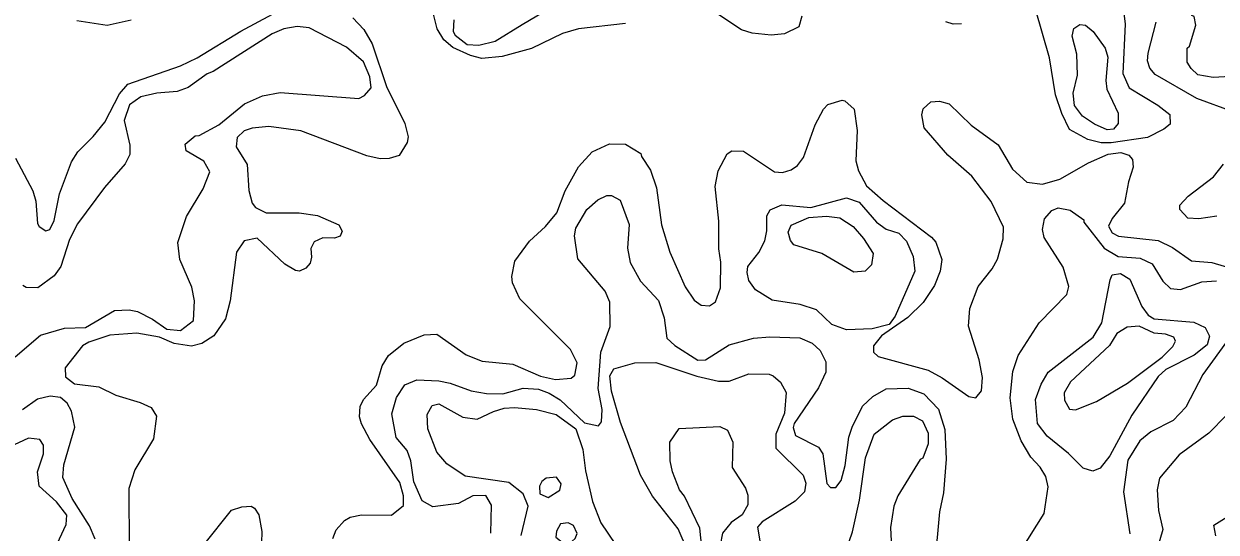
# Model space of a CAD drawing. Extents: x 763.2 to 816.8, y 7896.5 to 7952.7.
# Drawn here: x 782.278 to 786.774, y 7922.705 to 7924.619 of the extents above; entities that cross this region are included whole.
import ezdxf

# ---------------------------------------------------------------- set-up
doc = ezdxf.new("R2010")
doc.units = 0
doc.header["$LTSCALE"] = 0.064
doc.layers.add('1', color=7, linetype='Continuous', lineweight=25)
doc.layers.add('2', color=7, linetype='Continuous', lineweight=13)

msp = doc.modelspace()

# ---------------------------------------------------------------- linework, layer by layer
at = {"layer": '1'}
for points in [[(785.2874, 7923.7545), (785.1818, 7923.7866), (785.1689, 7923.8031), (785.1598, 7923.8352), (785.1715, 7923.8615), (785.2382, 7923.8893), (785.3046, 7923.8944), (785.3546, 7923.8892), (785.4048, 7923.8556), (785.4435, 7923.8105), (785.4799, 7923.7539), (785.4744, 7923.7115), (785.45, 7923.6876), (785.4071, 7923.6841)], [(786.3095, 7923.4393), (786.3426, 7923.4926), (786.3736, 7923.6552), (786.3823, 7923.6737), (786.4131, 7923.6787), (786.4483, 7923.658), (786.4935, 7923.555), (786.5181, 7923.5221), (786.5405, 7923.5082), (786.6892, 7923.4959), (786.733, 7923.4753), (786.7484, 7923.4427), (786.7398, 7923.4097), (786.6909, 7923.3718), (786.584, 7923.3168), (786.5549, 7923.2913), (786.4564, 7923.1456), (786.3733, 7922.9915), (786.3369, 7922.9455), (786.3091, 7922.9347), (786.2722, 7922.9456), (786.2175, 7923.0003), (786.1368, 7923.0665), (786.1, 7923.1143), (786.0928, 7923.2049), (786.1146, 7923.2623), (786.1407, 7923.3076)]]:
    msp.add_lwpolyline(points, close=True, dxfattribs=at)
for points in [[(784.78, 7922.6354), (784.7445, 7922.7167), (784.6486, 7922.8403), (784.6025, 7922.9192), (784.5279, 7923.1178), (784.4937, 7923.2353), (784.4879, 7923.2929), (784.5027, 7923.3194), (784.5815, 7923.3422), (784.6604, 7923.3436), (784.8157, 7923.2918), (784.8971, 7923.2732), (784.9374, 7923.2737), (785.0121, 7923.3009), (785.0884, 7923.2995), (785.1039, 7923.2939), (785.1312, 7923.2695), (785.1526, 7923.2303), (785.1461, 7923.1533), (785.1134, 7923.0743), (785.113, 7923.0213), (785.2168, 7922.9199), (785.2266, 7922.8895), (785.2213, 7922.857), (785.1868, 7922.8208)], [(782.3793, 7922.6092), (782.437, 7922.734), (782.4392, 7922.7689), (782.4004, 7922.8189), (782.3357, 7922.878), (782.3294, 7922.9313), (782.3522, 7922.9995), (782.3521, 7923.0324), (782.3385, 7923.0542), (782.2957, 7923.0591), (782.1669, 7923.0002), (782.1247, 7922.9989), (782.0697, 7923.0187), (782.0583, 7923.039), (782.0599, 7923.0759), (782.0759, 7923.1211), (782.0691, 7923.1777), (781.9979, 7923.2267), (781.9611, 7923.2418), (781.9093, 7923.25), (781.8676, 7923.2486), (781.8238, 7923.2323), (781.6614, 7923.1214)], [(784.1534, 7922.6926), (784.1795, 7922.8024), (784.161, 7922.8496), (784.1071, 7922.8918), (783.9417, 7922.916), (783.8731, 7922.9621), (783.8348, 7923.006), (783.8005, 7923.0933), (783.7987, 7923.1482), (783.8175, 7923.1816), (783.8427, 7923.1874), (783.9326, 7923.1372), (783.9865, 7923.1306), (784.0483, 7923.1597), (784.0895, 7923.1714), (784.1279, 7923.1744), (784.2113, 7923.1672), (784.2849, 7923.1481), (784.3589, 7923.0932), (784.385, 7923.0158), (784.3952, 7922.9355), (784.4225, 7922.8197), (784.4539, 7922.7398), (784.5084, 7922.6585)], [(785.3348, 7922.5082), (785.4024, 7922.7062), (785.4289, 7922.8253), (785.4521, 7922.9841), (785.4841, 7923.0731), (785.553, 7923.128), (785.5924, 7923.1414), (785.6325, 7923.1415), (785.6662, 7923.1244), (785.6882, 7923.0776), (785.6881, 7923.0374), (785.6672, 7922.983), (785.6577, 7922.9787), (785.5738, 7922.8415), (785.5589, 7922.8023), (785.5454, 7922.7219), (785.55, 7922.6455)], [(785.1868, 7922.8208), (785.0623, 7922.7439), (785.0442, 7922.7229), (785.0536, 7922.6718), (785.0767, 7922.618), (785.0574, 7922.5517)]]:
    msp.add_lwpolyline(points, dxfattribs=at)
at = {"layer": '2'}
for points in [[(786.9324, 7924.4267), (786.7625, 7924.417), (786.7052, 7924.4272), (786.6797, 7924.4515), (786.6649, 7924.4755), (786.6647, 7924.5276), (786.6728, 7924.5348), (786.6971, 7924.6144), (786.6913, 7924.6475), (786.6823, 7924.6513), (786.6756, 7924.6769), (786.6605, 7924.6937), (786.571, 7924.7539), (786.5342, 7924.7923), (786.5355, 7924.8277)], [(785.2114, 7924.6479), (785.1996, 7924.6081), (785.1456, 7924.5814), (785.0961, 7924.5765), (785.0246, 7924.5845), (784.9835, 7924.5964), (784.8307, 7924.6987)], [(786.4221, 7924.6895), (786.4311, 7924.6185), (786.4216, 7924.432), (786.4456, 7924.3785), (786.5542, 7924.3126), (786.5989, 7924.2781), (786.6001, 7924.2415), (786.5762, 7924.222), (786.5148, 7924.1909), (786.378, 7924.1705), (786.3406, 7924.1705), (786.2899, 7924.1837), (786.2211, 7924.2219), (786.1923, 7924.2815), (786.1685, 7924.3523), (786.1453, 7924.4909), (786.093, 7924.6744)], [(782.2455, 7924.113), (782.3115, 7923.9899), (782.3225, 7923.9519), (782.3294, 7923.8671), (782.335, 7923.8561), (782.3608, 7923.8394), (782.3752, 7923.8442), (782.3914, 7923.8791), (782.4117, 7923.9789), (782.4576, 7924.0998), (782.4815, 7924.1371), (782.5395, 7924.1948), (782.5828, 7924.2486), (782.6379, 7924.3556), (782.6694, 7924.3921), (782.8685, 7924.4613), (782.9307, 7924.491), (783.0955, 7924.592), (783.215, 7924.6553)], [(783.5185, 7924.6425), (783.5601, 7924.5977), (783.5914, 7924.5435)], [(784.546, 7924.6211), (784.3692, 7924.6004), (784.3087, 7924.5827), (784.1915, 7924.5267), (784.0816, 7924.4966), (784.0045, 7924.4893), (783.9622, 7924.4994), (783.8958, 7924.5298), (783.8612, 7924.5588), (783.836, 7924.6002), (783.82, 7924.6659)], [(783.8994, 7924.6345), (783.8969, 7924.5909), (783.9046, 7924.5762), (783.9489, 7924.542), (783.9934, 7924.5387), (784.0554, 7924.5538), (784.1574, 7924.6174), (784.2612, 7924.6777)], [(782.2449, 7923.3646), (782.3402, 7923.4469), (782.4305, 7923.4734), (782.5099, 7923.4755), (782.6198, 7923.539), (782.6743, 7923.5426), (782.7066, 7923.5362), (782.7625, 7923.5069), (782.8171, 7923.4686), (782.8682, 7923.464), (782.9176, 7923.5023), (782.9211, 7923.5758), (782.9107, 7923.6272), (782.8662, 7923.7313), (782.8585, 7923.7956), (782.8912, 7923.8937), (782.9534, 7923.9973), (782.9785, 7924.062), (782.9562, 7924.1023), (782.8902, 7924.141), (782.8856, 7924.1665), (782.9236, 7924.1978), (782.9382, 7924.1991), (783.0123, 7924.2392), (783.1103, 7924.3174), (783.1773, 7924.3478), (783.2438, 7924.3608), (783.5412, 7924.3383), (783.5619, 7924.3497), (783.5878, 7924.3781), (783.5829, 7924.4193), (783.5581, 7924.476), (783.4944, 7924.532), (783.354, 7924.6044), (783.3081, 7924.6091), (783.2584, 7924.6), (783.2144, 7924.5816), (782.9912, 7924.4392), (782.969, 7924.4308), (782.8976, 7924.3791), (782.8561, 7924.364), (782.7795, 7924.3577), (782.7189, 7924.3441), (782.6759, 7924.3144), (782.6565, 7924.2551), (782.6776, 7924.1622), (782.6775, 7924.1268), (782.6603, 7924.0919), (782.5814, 7924.0032), (782.4805, 7923.8664), (782.4493, 7923.8073), (782.4177, 7923.7056), (782.3925, 7923.6705), (782.33, 7923.625), (782.2868, 7923.6267), (782.2739, 7923.6343)], [(782.6828, 7924.6335), (782.5923, 7924.6128), (782.4771, 7924.6307)], [(785.8138, 7924.6198), (785.7825, 7924.6175), (785.7548, 7924.6273)], [(786.8382, 7924.2874), (786.7009, 7924.3382), (786.544, 7924.4279), (786.5232, 7924.4528), (786.5155, 7924.4798), (786.5173, 7924.5088), (786.5477, 7924.6251)], [(783.5914, 7924.5435), (783.6454, 7924.3832), (783.7146, 7924.2444), (783.7275, 7924.1937), (783.7227, 7924.1718), (783.6934, 7924.1235)], [(783.4423, 7922.6813), (783.4553, 7922.7132), (783.4873, 7922.7485), (783.5081, 7922.7614), (783.5503, 7922.7702), (783.6642, 7922.7689), (783.7097, 7922.8046), (783.7096, 7922.8416), (783.6959, 7922.8915), (783.5822, 7923.0541), (783.5511, 7923.1124), (783.5439, 7923.1385), (783.5456, 7923.1777), (783.558, 7923.2045), (783.6079, 7923.2588), (783.6293, 7923.3306), (783.6523, 7923.3701), (783.7104, 7923.4164), (783.7867, 7923.4476), (783.8345, 7923.4505), (783.9454, 7923.3731), (784.0054, 7923.3482), (784.1222, 7923.3369), (784.2265, 7923.2926), (784.2826, 7923.2801), (784.3412, 7923.2852), (784.3551, 7923.296), (784.3638, 7923.3426), (784.3395, 7923.3925), (784.1474, 7923.5834), (784.1208, 7923.6435), (784.1178, 7923.6676), (784.1292, 7923.7253), (784.1842, 7923.8002), (784.2451, 7923.8562), (784.2874, 7923.908), (784.3187, 7923.9899), (784.3688, 7924.0801), (784.4208, 7924.1366), (784.4867, 7924.1667), (784.5466, 7924.1655), (784.6046, 7924.1315), (784.6073, 7924.1197), (784.6412, 7924.0676), (784.6628, 7924.0012), (784.6828, 7923.8621), (784.7134, 7923.7594), (784.7714, 7923.6281), (784.8053, 7923.5785), (784.8319, 7923.5598), (784.8627, 7923.5573), (784.8853, 7923.5719), (784.9047, 7923.6254), (784.9061, 7923.7212), (784.898, 7923.7718), (784.8979, 7923.8757), (784.8848, 7924.0072), (784.8965, 7924.0658), (784.9301, 7924.1296), (784.9471, 7924.1408), (784.9909, 7924.1392), (785.1089, 7924.062), (785.1389, 7924.0588), (785.1718, 7924.07), (785.1946, 7924.0859), (785.218, 7924.1157), (785.2612, 7924.2389), (785.2937, 7924.2981), (785.3093, 7924.3151), (785.363, 7924.3314), (785.3737, 7924.3291), (785.4086, 7924.2983), (785.4205, 7924.2181), (785.4156, 7924.1038), (785.4247, 7924.0655), (785.4549, 7924.0085), (785.5183, 7923.9534), (785.6999, 7923.8154), (785.7165, 7923.7968), (785.7393, 7923.7311), (785.7333, 7923.6876), (785.7114, 7923.6332), (785.6685, 7923.5693), (785.6116, 7923.5136), (785.5121, 7923.4436), (785.4816, 7923.406), (785.4819, 7923.3829), (785.4998, 7923.3668), (785.6884, 7923.3142), (785.741, 7923.2863), (785.8409, 7923.2151), (785.8677, 7923.2111), (785.8892, 7923.2365), (785.8922, 7923.2867)], [(785.9291, 7923.696), (785.9499, 7923.7324), (785.9708, 7923.8093), (785.9723, 7923.854), (785.9256, 7923.9507), (785.852, 7924.046), (785.7617, 7924.1251), (785.6725, 7924.2275), (785.6638, 7924.2766), (785.6688, 7924.2995), (785.6981, 7924.3261), (785.7305, 7924.3282), (785.7673, 7924.3183), (785.8498, 7924.2377), (785.9516, 7924.1637), (786.0063, 7924.0721), (786.0599, 7924.0228), (786.119, 7924.016), (786.1841, 7924.0339), (786.2927, 7924.0962), (786.3669, 7924.128), (786.4148, 7924.1343), (786.4444, 7924.1243), (786.4579, 7924.1085), (786.4607, 7924.079), (786.4428, 7924.0242), (786.4288, 7923.9441), (786.382, 7923.8861), (786.3675, 7923.8572), (786.3815, 7923.8325), (786.4061, 7923.8193), (786.5549, 7923.8026), (786.6093, 7923.7774), (786.6813, 7923.727), (786.7578, 7923.7206), (786.9736, 7923.6561)], [(783.6934, 7924.1235), (783.6549, 7924.1116), (783.6217, 7924.1114), (783.5712, 7924.1224), (783.322, 7924.2162), (783.2012, 7924.233), (783.1385, 7924.2264), (783.1083, 7924.2162), (783.0819, 7924.1912), (783.0788, 7924.1566), (783.1195, 7924.0899), (783.1264, 7923.9913), (783.1386, 7923.9444), (783.1511, 7923.9272), (783.1911, 7923.9076), (783.3153, 7923.9075), (783.385, 7923.8973), (783.466, 7923.8618), (783.4778, 7923.8379), (783.471, 7923.819), (783.4495, 7923.8123), (783.405, 7923.8138), (783.3729, 7923.7986), (783.3597, 7923.7731), (783.3627, 7923.7408), (783.3572, 7923.7175), (783.3414, 7923.6989), (783.3173, 7923.6875), (783.3023, 7923.6898), (783.262, 7923.7144), (783.1579, 7923.8118), (783.1088, 7923.8025), (783.08, 7923.7598), (783.0553, 7923.5758), (783.0375, 7923.5083), (782.9942, 7923.4436), (782.9486, 7923.4151), (782.91, 7923.405), (782.8451, 7923.4155), (782.7888, 7923.4393), (782.7032, 7923.4539), (782.6024, 7923.4462), (782.5224, 7923.4203), (782.4992, 7923.4061), (782.433, 7923.3241), (782.4343, 7923.2892), (782.4684, 7923.2639), (782.5603, 7923.2524), (782.6251, 7923.2206), (782.7165, 7923.1929), (782.7572, 7923.1736), (782.778, 7923.1419), (782.7664, 7923.0556), (782.6956, 7922.9395), (782.6735, 7922.8688), (782.6743, 7922.6404)], [(786.7764, 7923.8943), (786.7088, 7923.8847), (786.6677, 7923.8867), (786.6374, 7923.92), (786.6375, 7923.9365), (786.6684, 7923.9706), (786.7636, 7924.0428), (786.8014, 7924.0905)], [(784.0385, 7922.7003), (784.0417, 7922.8057), (784.0195, 7922.8423), (783.9709, 7922.8409), (783.9169, 7922.8132), (783.8197, 7922.7999), (783.7799, 7922.822), (783.7482, 7922.8945), (783.7372, 7922.9738), (783.7227, 7923.0117), (783.6816, 7923.0608), (783.6655, 7923.15), (783.6835, 7923.2123), (783.7143, 7923.2596), (783.7601, 7923.2786), (783.8422, 7923.275), (783.8853, 7923.2661), (783.9651, 7923.2364), (784.0221, 7923.2272), (784.0834, 7923.2259), (784.1607, 7923.2468), (784.2185, 7923.2436), (784.2586, 7923.2287), (784.3002, 7923.2026), (784.3914, 7923.116), (784.4447, 7923.1056), (784.4557, 7923.1204), (784.4591, 7923.1663), (784.4428, 7923.2459), (784.4531, 7923.3823), (784.4887, 7923.4793), (784.487, 7923.5706), (784.4694, 7923.6123), (784.3664, 7923.7337), (784.354, 7923.8204), (784.3591, 7923.8493), (784.4004, 7923.9204), (784.4427, 7923.9568), (784.4766, 7923.9724), (784.4939, 7923.9729), (784.5263, 7923.955), (784.5609, 7923.8638), (784.5545, 7923.7738), (784.5639, 7923.7199), (784.6034, 7923.6501), (784.6707, 7923.5778), (784.6923, 7923.5121), (784.7025, 7923.4349), (784.7321, 7923.4079), (784.8189, 7923.3521), (784.8479, 7923.3542), (784.937, 7923.41), (785.0296, 7923.4356), (785.0902, 7923.4407), (785.2042, 7923.4369), (785.2501, 7923.4169), (785.2803, 7923.3887), (785.3022, 7923.3464), (785.3019, 7923.3073), (785.2742, 7923.2486), (785.1822, 7923.1145), (785.1791, 7923.0983), (785.1873, 7923.0681), (785.2737, 7923.0252), (785.2905, 7923.0001), (785.3055, 7922.8874), (785.3198, 7922.8728), (785.3401, 7922.8727), (785.3595, 7922.8992), (785.3744, 7922.9561), (785.3881, 7923.062), (785.4007, 7923.1), (785.4408, 7923.1795), (785.479, 7923.2161), (785.5296, 7923.244), (785.6128, 7923.2467), (785.6714, 7923.2258), (785.7263, 7923.1674)], [(786.0367, 7922.6332), (786.1254, 7922.7743), (786.1404, 7922.8755), (786.1319, 7922.9148), (786.1106, 7922.9491), (786.0751, 7922.9866), (786.0387, 7923.048), (786.0075, 7923.1302), (785.9974, 7923.2108), (786.0072, 7923.3103), (786.027, 7923.3701), (786.1068, 7923.4928), (786.2109, 7923.5993), (786.2189, 7923.63), (786.1974, 7923.7026), (786.1258, 7923.8147), (786.1193, 7923.8452), (786.126, 7923.8842), (786.1547, 7923.9166), (786.1778, 7923.9268), (786.2235, 7923.9175), (786.2744, 7923.8813), (786.2747, 7923.8718), (786.3517, 7923.7738), (786.4049, 7923.7432), (786.4878, 7923.7364), (786.5326, 7923.7154), (786.5725, 7923.6495), (786.6022, 7923.6218), (786.6394, 7923.6186), (786.7202, 7923.648), (786.775, 7923.6511)], [(785.8922, 7923.2867), (785.8806, 7923.3537), (785.8399, 7923.4806), (785.8445, 7923.547), (785.8759, 7923.6298), (785.9291, 7923.696)], [(786.8499, 7923.4714), (786.7237, 7923.2981), (786.6595, 7923.1752), (786.6117, 7923.1254), (786.5273, 7923.0828), (786.4866, 7923.0491), (786.4414, 7922.9757), (786.4247, 7922.8567), (786.4479, 7922.6983)], [(782.377, 7923.2173), (782.3297, 7923.2058), (782.2728, 7923.1655)], [(782.4278, 7922.9586), (782.4703, 7923.1), (782.4572, 7923.1604), (782.441, 7923.1907), (782.4161, 7923.2122), (782.377, 7923.2173)], [(785.7263, 7923.1674), (785.7507, 7923.0907), (785.7559, 7922.9792), (785.7461, 7922.8522), (785.7312, 7922.7818), (785.7131, 7922.5893)], [(786.8129, 7923.1455), (786.746, 7923.0778), (786.634, 7922.996), (786.5599, 7922.9085), (786.5513, 7922.8639), (786.5563, 7922.7858), (786.5722, 7922.7149), (786.5525, 7922.6456)], [(782.5466, 7922.6778), (782.5251, 7922.7286), (782.4592, 7922.8308), (782.4246, 7922.9105), (782.4278, 7922.9586)], [(782.9567, 7922.6563), (783.0607, 7922.788), (783.0991, 7922.7998), (783.1354, 7922.8029), (783.1479, 7922.7956), (783.1643, 7922.7695), (783.1756, 7922.7069), (783.174, 7922.6649)], [(786.7731, 7922.6903), (786.7652, 7922.7307), (786.882, 7922.8037)]]:
    msp.add_lwpolyline(points, dxfattribs=at)
for points in [[(786.249, 7924.5046), (786.2309, 7924.573), (786.2378, 7924.6012), (786.2594, 7924.6173), (786.2818, 7924.6137), (786.3101, 7924.5906), (786.3555, 7924.5271), (786.3655, 7924.4936), (786.3574, 7924.4062), (786.3613, 7924.3736), (786.4049, 7924.2825), (786.4048, 7924.2433), (786.3862, 7924.222), (786.3624, 7924.22), (786.3152, 7924.2413), (786.2696, 7924.2713), (786.2401, 7924.3115), (786.2341, 7924.3581), (786.2504, 7924.4259)], [(785.0498, 7923.7583), (785.0725, 7923.8021), (785.0801, 7923.8395), (785.0797, 7923.8959), (785.0926, 7923.9184), (785.1361, 7923.9371), (785.2459, 7923.9279), (785.38, 7923.9633), (785.4277, 7923.9475), (785.4925, 7923.8721), (785.5299, 7923.8456), (785.5769, 7923.8314), (785.6057, 7923.8009), (785.6311, 7923.7434), (785.6375, 7923.6871), (785.5637, 7923.5187), (785.5408, 7923.4871), (785.4767, 7923.4702), (785.3794, 7923.4671), (785.3242, 7923.4865), (785.2665, 7923.5415), (785.2052, 7923.5624), (785.1001, 7923.5789), (785.0372, 7923.6171), (785.0115, 7923.6527), (785.005, 7923.6831), (785.0084, 7923.7053)], [(786.323, 7923.197), (786.439, 7923.2658), (786.5698, 7923.364), (786.6103, 7923.4041), (786.62, 7923.4234), (786.6147, 7923.4393), (786.5831, 7923.4504), (786.5399, 7923.4542), (786.4832, 7923.4802), (786.438, 7923.4767), (786.3989, 7923.4523), (786.3718, 7923.4082), (786.2249, 7923.2705), (786.2013, 7923.2288), (786.2017, 7923.2022), (786.2214, 7923.1682), (786.2437, 7923.1649)], [(784.7154, 7922.9731), (784.7139, 7923.044), (784.7491, 7923.0946), (784.9021, 7923.1022), (784.9309, 7923.0883), (784.9516, 7923.0433), (784.949, 7922.9485), (784.9989, 7922.8702), (785.0079, 7922.8442), (785.008, 7922.8078), (784.986, 7922.7699), (784.9445, 7922.7412), (784.9126, 7922.7013), (784.9029, 7922.6562), (784.911, 7922.5675), (784.8976, 7922.5406), (784.8731, 7922.5439), (784.8505, 7922.5618), (784.8389, 7922.598), (784.8272, 7922.7202), (784.7684, 7922.8403), (784.7499, 7922.8646), (784.724, 7922.9324)], [(784.2987, 7922.8626), (784.3043, 7922.8867), (784.2863, 7922.9114), (784.2478, 7922.9084), (784.2313, 7922.8951), (784.2227, 7922.8776), (784.2231, 7922.8488), (784.2546, 7922.8347)], [(784.3506, 7922.7295), (784.3297, 7922.7392), (784.3019, 7922.7355), (784.2857, 7922.7084), (784.2842, 7922.6856), (784.3128, 7922.6628), (784.3335, 7922.6602), (784.3566, 7922.6811), (784.3637, 7922.6997)]]:
    msp.add_lwpolyline(points, close=True, dxfattribs=at)

doc.saveas('drawing.dxf')
